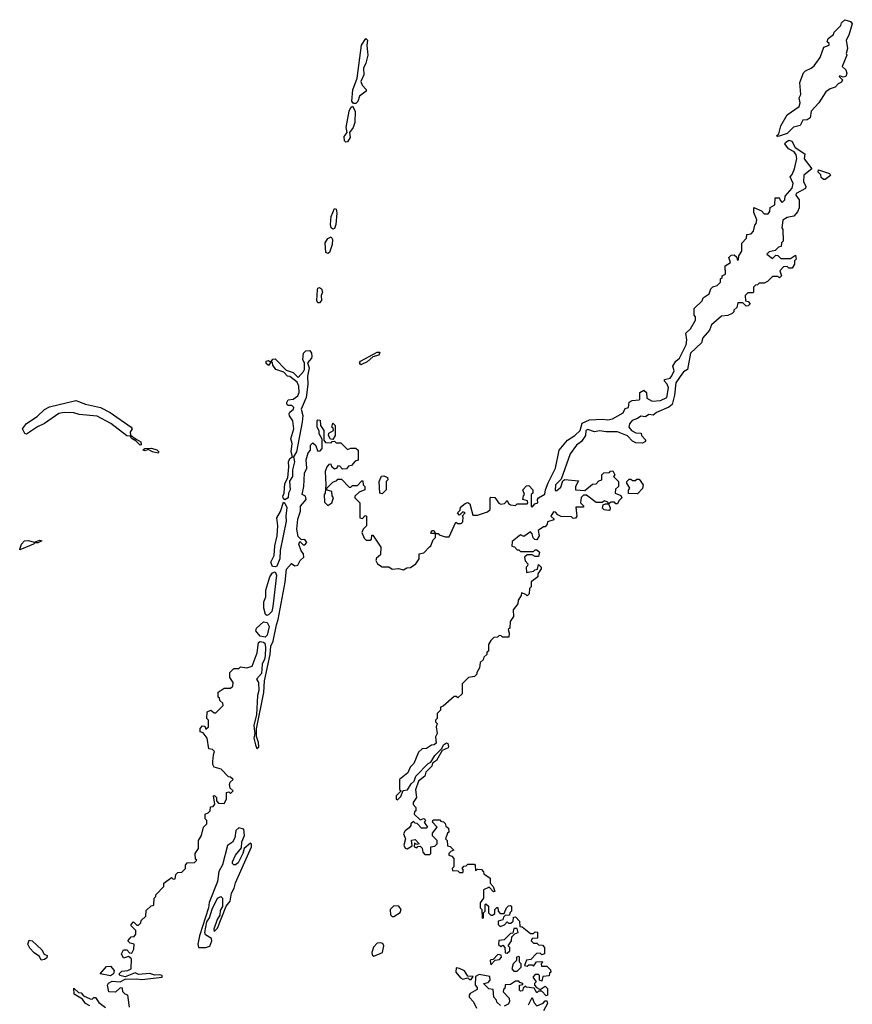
# Model space of a CAD drawing. Extents: x 1980017 to 2252640, y 74400 to 266395.
# Tile 297 of 388: x 2164914 to 2169970, y 159329 to 165310. Entities that reach past the tile are written whole.
import ezdxf

# ---------------------------------------------------------------- set-up
doc = ezdxf.new("R2010")
doc.units = 0

msp = doc.modelspace()

# ---------------------------------------------------------------- linework, layer by layer
at = {"layer": '0CON20XD'}
for points in [[(2169515, 164600), (2169510, 164605), (2169523.3, 164616.7), (2169536.2, 164665), (2169575, 164732.5), (2169647, 164783), (2169652.5, 164805), (2169647.5, 164835), (2169657.5, 164855), (2169651.7, 164928.3), (2169673, 164987), (2169685, 165000), (2169720, 165015), (2169739.3, 165030.7), (2169775, 165080), (2169797, 165143), (2169830, 165155), (2169830, 165165), (2169817.5, 165175), (2169822.5, 165195), (2169855, 165220), (2169860, 165235), (2169900, 165275), (2169905, 165290), (2169925, 165310), (2169958.3, 165298.3), (2169970, 165285), (2169948.8, 165215), (2169933.3, 165185), (2169940, 165135), (2169932.5, 165105), (2169936.4, 165093.6), (2169907.5, 165025), (2169930, 165005), (2169936.2, 164985), (2169930, 164965), (2169915, 164960), (2169895, 164970), (2169890, 164965), (2169910, 164945), (2169905, 164930), (2169885, 164920), (2169865, 164900), (2169835, 164890), (2169808.3, 164871.7), (2169766.7, 164805), (2169720, 164755), (2169715, 164713.3), (2169695, 164702), (2169669.3, 164700.7), (2169652.7, 164667.3), (2169613.3, 164656.7), (2169575, 164618), (2169525, 164603.3), (2169515, 164600)], [(2166940.8, 164800.8), (2166931.4, 164815), (2166936.6, 164883.4), (2166963.1, 164955), (2166990.5, 165155), (2167015, 165196.2), (2167025.4, 165185.4), (2167021.8, 165155), (2167029.1, 165095), (2167016.8, 165045), (2167001.2, 165015), (2167004.6, 164975), (2166986, 164935), (2166993.1, 164913.1), (2167018.1, 164885), (2167018.6, 164875), (2166977.1, 164845), (2166967.3, 164812.7), (2166955, 164801.5), (2166940.8, 164800.8)], [(2166895, 164566), (2166886, 164575), (2166885, 164600), (2166903.3, 164625), (2166896.9, 164655), (2166915.6, 164755), (2166925, 164776.7), (2166935, 164783.8), (2166951.1, 164755), (2166948.6, 164685), (2166938.2, 164655), (2166915.8, 164625), (2166920.5, 164595), (2166905, 164567.1), (2166895, 164566)], [(2165981.7, 160211.7), (2165980, 160245), (2166000, 160275), (2166000, 160325), (2166017.5, 160355), (2166030, 160405), (2166050, 160425), (2166050, 160445), (2166040, 160455), (2166040, 160485), (2166058.3, 160491.7), (2166070, 160505), (2166071.7, 160528.3), (2166088.3, 160531.7), (2166100, 160545), (2166090, 160595), (2166097, 160597), (2166110, 160585), (2166110, 160565), (2166121.7, 160551.7), (2166155, 160550), (2166170, 160575), (2166170, 160615), (2166185, 160620), (2166195, 160610), (2166210, 160625), (2166191.7, 160641.7), (2166187.5, 160665), (2166191.7, 160678.3), (2166210, 160695), (2166195, 160710), (2166181.7, 160711.7), (2166138.3, 160758.3), (2166095, 160770), (2166087.5, 160785), (2166087.5, 160805), (2166090, 160845), (2166097.5, 160865), (2166085, 160877.5), (2166061.7, 160881.7), (2166052.5, 160945), (2166028.3, 160978.3), (2166010, 160985), (2166010, 161005), (2166025, 161020), (2166038.3, 161018.3), (2166045, 161000), (2166060, 161015), (2166060, 161055), (2166050, 161065), (2166052.5, 161105), (2166075, 161116.7), (2166095, 161100), (2166105, 161100), (2166150, 161145), (2166148.3, 161158.3), (2166130, 161175), (2166128.3, 161188.3), (2166120, 161195), (2166120, 161225), (2166155, 161250), (2166195, 161250), (2166208.3, 161261.7), (2166210, 161285), (2166190, 161315), (2166190, 161345), (2166215, 161370), (2166245, 161370), (2166255, 161380), (2166293, 161373), (2166325, 161384.2), (2166355.3, 161464.7), (2166363.8, 161526.2), (2166375, 161533.3), (2166395, 161528.8), (2166402, 161522), (2166407, 161497), (2166404.5, 161445), (2166401.4, 161425), (2166385.8, 161395), (2166381.8, 161338.2), (2166352.5, 161305), (2166364.4, 161284.4), (2166365.8, 161235), (2166357.5, 161205), (2166351.7, 161088.3), (2166336.2, 161025), (2166337.5, 161002.5), (2166341.2, 160975), (2166336.7, 160945), (2166346.2, 160905), (2166355, 160882.5), (2166365.9, 160894.1), (2166365, 160920), (2166353, 160957), (2166353, 161003), (2166395.8, 161224.2), (2166400, 161295), (2166435.8, 161455), (2166439.2, 161505), (2166454, 161535), (2166472.5, 161635), (2166484.3, 161665.7), (2166526.1, 161893.9), (2166535, 161972.5), (2166565, 162007.5), (2166585, 161993.3), (2166603.8, 161996.2), (2166617.5, 162025), (2166640, 162045), (2166637.5, 162065), (2166623, 162083), (2166610, 162125), (2166615, 162140), (2166635, 162120), (2166645, 162120), (2166656.7, 162135), (2166645, 162152.5), (2166625, 162150), (2166605, 162170), (2166597.5, 162215), (2166603.9, 162276.1), (2166620, 162325), (2166620, 162355), (2166653.3, 162395), (2166650, 162415), (2166630, 162425), (2166640, 162475), (2166643.8, 162556.2), (2166657.5, 162585), (2166654.1, 162635.9), (2166665, 162680), (2166680, 162695), (2166680, 162725), (2166695, 162740), (2166710, 162725), (2166725, 162690), (2166738.3, 162691.7), (2166750, 162705), (2166751.7, 162761.7), (2166732.5, 162795), (2166731.7, 162811.7), (2166720, 162835), (2166720, 162875), (2166725, 162880), (2166738.3, 162878.3), (2166740, 162845), (2166760, 162815), (2166760, 162755), (2166771.7, 162741.7), (2166805, 162740), (2166811.7, 162748.3), (2166825, 162750), (2166835, 162740), (2166865, 162740), (2166905, 162700), (2166925, 162707.5), (2166955, 162707.5), (2166970, 162695), (2166970, 162635), (2166951.7, 162628.3), (2166928.3, 162601.7), (2166911.7, 162598.3), (2166898.3, 162581.7), (2166875, 162580), (2166858.3, 162598.3), (2166845, 162600), (2166840, 162585), (2166825, 162580), (2166810, 162595), (2166805, 162610), (2166791.7, 162608.3), (2166780, 162595), (2166770, 162565), (2166772.5, 162485), (2166770, 162435), (2166763.3, 162426.7), (2166765, 162380), (2166785, 162360), (2166810, 162375), (2166820, 162405), (2166811.7, 162418.3), (2166810, 162445), (2166781.7, 162451.7), (2166780, 162465), (2166815, 162500), (2166840, 162510), (2166845, 162520), (2166868.3, 162518.3), (2166915, 162470), (2166925, 162470), (2166935, 162480), (2166965, 162480), (2166991.7, 162508.3), (2166998.3, 162508.3), (2167000, 162485), (2167010, 162475), (2167010, 162455), (2166975, 162440), (2166950, 162415), (2166950, 162405), (2166980, 162375), (2166980, 162285), (2166995, 162280), (2167011.7, 162298.3), (2167020, 162295), (2167020, 162235), (2167000, 162215), (2166992.5, 162195), (2167005, 162160), (2167018.3, 162148.3), (2167041.7, 162148.3), (2167050, 162155), (2167051.7, 162178.3), (2167058.3, 162178.3), (2167106.4, 162106.4), (2167105, 162060), (2167081.7, 162038.3), (2167077.5, 162025), (2167087.5, 162005), (2167115, 161987.5), (2167155, 161987.5), (2167175, 161973.3), (2167215, 161976.2), (2167245, 161967.5), (2167265, 161980), (2167287, 161983), (2167320, 162005), (2167340, 162035), (2167340, 162065), (2167368.3, 162071.7), (2167401.7, 162108.3), (2167410, 162115), (2167425, 162150), (2167440, 162165), (2167440, 162190), (2167415, 162190), (2167410, 162195), (2167421.7, 162208.3), (2167428.3, 162208.3), (2167440, 162190), (2167455, 162190), (2167461.7, 162181.7), (2167498.3, 162168.3), (2167521.7, 162168.3), (2167561.7, 162258.3), (2167575, 162250), (2167595, 162250), (2167605, 162260), (2167607.5, 162287.5), (2167600, 162295), (2167620, 162315), (2167605, 162320), (2167585, 162300), (2167572.5, 162315), (2167588.3, 162331.7), (2167591.7, 162348.3), (2167618.3, 162371.7), (2167635, 162377.5), (2167648.3, 162368.3), (2167665, 162300), (2167695, 162300), (2167755, 162320), (2167770, 162335), (2167770, 162405), (2167775, 162410), (2167798.3, 162408.3), (2167823.6, 162373.6), (2167835, 162367.5), (2167858.3, 162371.7), (2167875, 162390), (2167881.7, 162371.7), (2167895, 162362.5), (2167925, 162360), (2167935, 162370), (2167995, 162370), (2168000, 162375), (2167998.3, 162388.3), (2167970, 162395), (2167973, 162417), (2167980, 162425), (2167970, 162455), (2167991.7, 162478.3), (2168005, 162480), (2168030, 162455), (2168030, 162435), (2168020, 162425), (2168020, 162355), (2168025, 162350), (2168041.7, 162368.3), (2168060, 162375), (2168057.5, 162395), (2168063.6, 162406.4), (2168102.7, 162427.3), (2168106, 162455), (2168122.9, 162497.1), (2168168, 162585), (2168190, 162695), (2168240, 162755), (2168285.7, 162784.3), (2168317.5, 162815), (2168330.4, 162859.5), (2168375, 162880), (2168455, 162883.8), (2168485, 162878.8), (2168513.9, 162886.1), (2168578.6, 162921.4), (2168591.7, 162948.3), (2168610, 162955), (2168615, 162987.5), (2168633, 162997), (2168675, 163000), (2168680, 163005), (2168680, 163045), (2168705, 163060), (2168720, 163045), (2168721.7, 163011.7), (2168755, 162992.5), (2168805, 162996), (2168843.3, 163015), (2168853.9, 163073.9), (2168846.1, 163096.1), (2168830, 163115), (2168830, 163125), (2168865, 163133.3), (2168875, 163146.7), (2168887.7, 163177.7), (2168880, 163205), (2168897.5, 163235), (2168920, 163255), (2168960.8, 163335), (2168966.2, 163366.2), (2168960, 163405), (2168988.3, 163431.7), (2169017.5, 163485), (2169017.5, 163505), (2169010, 163515), (2169010, 163555), (2169058.3, 163601.7), (2169065, 163620), (2169100, 163645), (2169110, 163675), (2169123, 163687), (2169150, 163695), (2169170, 163715), (2169170, 163735), (2169180, 163745), (2169180, 163755), (2169200, 163765), (2169197.5, 163815), (2169230, 163835), (2169220, 163865), (2169235, 163880), (2169251.7, 163881.7), (2169268.3, 163868.3), (2169271.7, 163851.7), (2169278.3, 163851.7), (2169280, 163875), (2169300, 163905), (2169298.3, 163951.7), (2169327, 163983), (2169330, 164005), (2169355, 164010), (2169370, 164025), (2169378.3, 164061.7), (2169387, 164073), (2169390, 164095), (2169371.7, 164138.3), (2169371.7, 164168.3), (2169418.3, 164148.3), (2169435, 164130), (2169458.3, 164131.7), (2169470, 164145), (2169471.7, 164168.3), (2169500, 164185), (2169501.7, 164228.3), (2169528.3, 164228.3), (2169530, 164215), (2169545, 164200), (2169560, 164215), (2169561.7, 164238.3), (2169605, 164287.5), (2169610, 164315), (2169592.5, 164355), (2169605, 164370), (2169618.8, 164405), (2169632.7, 164467.3), (2169628.9, 164488.9), (2169617, 164507), (2169583.3, 164525), (2169560, 164555), (2169563.8, 164565), (2169585, 164577.5), (2169602.5, 164572.5), (2169624, 164534), (2169682.5, 164495), (2169676.7, 164465), (2169723.3, 164405), (2169676.2, 164365), (2169673.3, 164325), (2169688, 164298), (2169686.1, 164283.9), (2169628.8, 164255), (2169626.2, 164245), (2169647.5, 164215), (2169647, 164167), (2169637, 164143), (2169615, 164117.5), (2169575, 164107.5), (2169548.3, 164091.7), (2169542.5, 164045), (2169547.5, 164035), (2169550, 163965), (2169540, 163955), (2169538.3, 163931.7), (2169521.7, 163928.3), (2169501.7, 163908.3), (2169465, 163900), (2169450, 163885), (2169485, 163860), (2169505, 163880), (2169518.3, 163878.3), (2169535, 163860), (2169595, 163860), (2169625, 163880), (2169630, 163855), (2169620, 163845), (2169620, 163825), (2169605, 163800), (2169585, 163800), (2169575, 163810), (2169551.7, 163808.3), (2169530, 163785), (2169540, 163755), (2169528.3, 163741.7), (2169515, 163750), (2169485, 163750), (2169455, 163720), (2169435, 163710), (2169405, 163710), (2169395, 163700), (2169381.7, 163698.3), (2169370, 163685), (2169370, 163655), (2169365, 163650), (2169335, 163650), (2169320, 163635), (2169321.7, 163601.7), (2169338.3, 163598.3), (2169350, 163585), (2169338.3, 163571.7), (2169325, 163570), (2169305, 163590), (2169275, 163590), (2169268.3, 163561.7), (2169250, 163545), (2169250, 163535), (2169240, 163525), (2169215, 163512.5), (2169175, 163510), (2169114.1, 163455.9), (2169102.5, 163425), (2169063, 163377), (2169053.6, 163346.4), (2168987.5, 163285), (2168970, 163185), (2168945, 163171.2), (2168925, 163142)], [(2169805, 164340), (2169795, 164340), (2169781.7, 164351.7), (2169778.3, 164368.3), (2169763, 164383), (2169765, 164397.5), (2169832.5, 164375), (2169836.7, 164363.3), (2169805, 164340)], [(2166815, 164038.2), (2166805.6, 164045), (2166800.6, 164065), (2166806, 164115), (2166825, 164162.5), (2166835, 164158.8), (2166840.8, 164135), (2166833.5, 164065), (2166825, 164041.2), (2166815, 164038.2)], [(2166785, 163888.9), (2166773.5, 163895), (2166769.6, 163955), (2166785, 163981.5), (2166805, 163990.5), (2166813.9, 163975), (2166811.8, 163945), (2166795, 163896.7), (2166785, 163888.9)], [(2166725, 163590), (2166718.5, 163605), (2166721.5, 163668.5), (2166725, 163678.8), (2166735, 163684.2), (2166745.9, 163675.9), (2166753.6, 163655), (2166744.2, 163635), (2166746.7, 163605), (2166735, 163590.5), (2166725, 163590)], [(2166525, 162393.3), (2166515, 162400), (2166511.4, 162415), (2166520, 162435), (2166525, 162493.3), (2166543, 162527), (2166549.2, 162595), (2166545.7, 162625), (2166555, 162643.8), (2166570, 162655), (2166561.9, 162685), (2166568.6, 162735), (2166560, 162765), (2166578.9, 162825), (2166573.4, 162873.4), (2166553.1, 162903.1), (2166551.4, 162915), (2166553.6, 162926.4), (2166576.2, 162945), (2166579.2, 162955), (2166565.6, 162965.6), (2166545, 162966.2), (2166536.2, 162975), (2166536.2, 162985), (2166545, 163000), (2166575, 163005.6), (2166603.1, 163025), (2166610.5, 163045), (2166610, 163085), (2166599.3, 163109.3), (2166555, 163142.5), (2166540, 163145), (2166518.3, 163168.3), (2166470, 163185), (2166451.7, 163211.7), (2166448.3, 163228.3), (2166440, 163230), (2166425, 163210), (2166411.7, 163221.7), (2166410, 163235), (2166425, 163240), (2166440, 163230), (2166451.7, 163248.3), (2166465, 163250), (2166531.7, 163181.7), (2166575, 163166.7), (2166605, 163137.5), (2166637.8, 163172.2), (2166643.8, 163186.2), (2166643.3, 163223.3), (2166633.8, 163245), (2166636.7, 163285), (2166652.4, 163297.6), (2166675, 163300.8), (2166685.3, 163285.3), (2166687.9, 163265), (2166685.8, 163254.2), (2166662, 163225), (2166671.8, 163195), (2166661.1, 163145), (2166662.9, 163095), (2166653.6, 163015), (2166622.5, 162945), (2166633.3, 162905), (2166628.9, 162865), (2166594.3, 162685), (2166576.7, 162655), (2166581.9, 162625), (2166570.8, 162575), (2166570, 162535), (2166552.7, 162507.3), (2166556.2, 162455), (2166545.5, 162435), (2166544, 162405), (2166525, 162393.3)], [(2166985, 163214.2), (2166976.7, 163225), (2166984.3, 163235.7), (2167085, 163290), (2167100, 163290), (2167095, 163272.5), (2167058.8, 163261.2), (2167025, 163232.5), (2166985, 163214.2)], [(2168925, 163142), (2168898.8, 163105), (2168890.7, 163029.3), (2168877.1, 162972.9), (2168855, 162956), (2168780, 162925), (2168761.7, 162908.3), (2168735, 162912.5), (2168715, 162897.5), (2168685, 162901.2), (2168665, 162886.7), (2168634.2, 162875.8), (2168616.7, 162855), (2168612.5, 162835), (2168630, 162815), (2168655, 162800), (2168688.3, 162798.3), (2168690, 162785), (2168717, 162757), (2168710, 162745), (2168695, 162737.5), (2168655, 162740), (2168635, 162750), (2168605, 162782.5), (2168545, 162807.5), (2168475, 162806), (2168435, 162812), (2168405, 162806.2), (2168365, 162820), (2168352.5, 162815), (2168350, 162785), (2168325, 162747.5), (2168294.3, 162725.7), (2168256.4, 162673.6), (2168201.7, 162518.3), (2168166.7, 162485), (2168165, 162450), (2168175, 162450), (2168199.3, 162470.7), (2168211.7, 162508.3), (2168225, 162517.5), (2168308.3, 162508.3), (2168290, 162475), (2168290, 162455), (2168345, 162450), (2168391.7, 162488.3), (2168415, 162490), (2168431.7, 162508.3), (2168450, 162515), (2168450, 162545), (2168461.7, 162558.3), (2168495, 162560), (2168501.7, 162568.3), (2168515, 162570), (2168527.5, 162545), (2168520, 162535), (2168550, 162505), (2168550, 162475), (2168531.7, 162458.3), (2168530, 162435), (2168565, 162420), (2168570, 162405), (2168551.7, 162388.3), (2168545, 162370), (2168535, 162370), (2168525, 162380), (2168505, 162380), (2168490, 162370), (2168500, 162345), (2168498.3, 162331.7), (2168491.7, 162328.3), (2168463.8, 162333.8), (2168453.8, 162343.8), (2168457, 162363), (2168471.7, 162368.3), (2168490, 162370), (2168485, 162380), (2168465, 162387.5), (2168451.7, 162378.3), (2168415, 162377.5), (2168355, 162422.5), (2168338.3, 162421.7), (2168323, 162407), (2168320, 162375), (2168340, 162355), (2168335, 162350), (2168291.7, 162348.3), (2168297.5, 162295), (2168288.3, 162281.7), (2168275, 162280), (2168265, 162290), (2168203, 162293), (2168181.7, 162301.7), (2168168.3, 162318.3), (2168155, 162320), (2168140, 162295), (2168158.3, 162278.3), (2168158.3, 162271.7), (2168120, 162260), (2168117.5, 162245), (2168105, 162230), (2168095, 162230), (2168061.7, 162208.3), (2168067.5, 162175), (2168055, 162150), (2168041.7, 162151.7), (2168032.5, 162162.5), (2168027, 162187), (2168015, 162200), (2167975, 162170), (2167955, 162180), (2167905, 162140), (2167901.7, 162111.7), (2167918.3, 162108.3), (2167935, 162090), (2167945, 162090), (2167955, 162080), (2168035, 162080), (2168045, 162090), (2168055, 162090), (2168070, 162075), (2168065, 162050), (2168045, 162050), (2168025, 162060), (2167995, 162060), (2167980, 162045), (2167983, 162023), (2168000, 162005), (2167998.3, 161991.7), (2167990, 161985), (2167991.7, 161951.7), (2168035, 161960), (2168041.7, 161968.3), (2168058.3, 161971.7), (2168065, 162000), (2168080, 161985), (2168080, 161975), (2168060, 161945), (2168060, 161925), (2168020, 161895), (2168020, 161865), (2168010, 161855), (2168008.3, 161821.7), (2167995, 161810), (2167988.3, 161818.3), (2167961.7, 161828.3), (2167958.3, 161811.7), (2167940, 161785), (2167938.3, 161761.7), (2167910, 161725), (2167912.5, 161685), (2167892.5, 161655), (2167890, 161615), (2167880, 161605), (2167887, 161583), (2167885, 161560), (2167845, 161560), (2167838.3, 161568.3), (2167825, 161570), (2167815, 161560), (2167793, 161557), (2167775, 161540), (2167760, 161515), (2167760, 161475), (2167751.7, 161468.3), (2167750, 161455), (2167731.7, 161438.3), (2167728.3, 161421.7), (2167710, 161405), (2167707, 161373), (2167690, 161345), (2167690, 161335), (2167675, 161320), (2167640, 161315), (2167600, 161275), (2167600, 161215), (2167575, 161190), (2167565, 161200), (2167551.7, 161198.3), (2167485, 161140), (2167470, 161135), (2167470, 161115), (2167450, 161095), (2167450, 161065), (2167440, 161055), (2167440, 161045), (2167450, 161035), (2167442.5, 161015), (2167450, 160975), (2167440, 160955), (2167442.5, 160915), (2167430, 160905), (2167415, 160902.5), (2167385, 160882.5), (2167358.3, 160881.7), (2167335, 160860), (2167307, 160793), (2167285, 160770), (2167270, 160735), (2167220, 160695), (2167220, 160635), (2167230, 160625), (2167200, 160595), (2167200, 160575), (2167208.3, 160571.7), (2167228.3, 160591.7), (2167241.7, 160628.3), (2167268.3, 160631.7), (2167290.7, 160669.3), (2167310, 160685), (2167320, 160715), (2167395, 160792.5), (2167410, 160800), (2167435, 160840), (2167477.5, 160882.5), (2167487.5, 160905), (2167505, 160917.5), (2167513, 160913), (2167518.8, 160895), (2167515, 160887.5), (2167480, 160870), (2167445, 160810), (2167420, 160795), (2167416.7, 160775), (2167380.8, 160739.2), (2167373.3, 160715), (2167336.7, 160685), (2167317.7, 160632.3), (2167323.3, 160585), (2167303.3, 160555), (2167303.9, 160543.9), (2167320, 160525), (2167320, 160505), (2167311.7, 160498.3), (2167310, 160485), (2167345, 160450), (2167368.3, 160458.3), (2167380, 160445), (2167370, 160435), (2167390, 160405), (2167385, 160400), (2167355, 160400), (2167328.3, 160428.3), (2167315, 160430), (2167305, 160440), (2167290, 160425), (2167290, 160415), (2167279.3, 160400.7), (2167255, 160383.3), (2167244, 160365), (2167256.7, 160335), (2167246.2, 160295), (2167255, 160277.5), (2167266.4, 160273.6), (2167298.3, 160291.7), (2167293, 160327), (2167315, 160330), (2167340, 160305), (2167325, 160300), (2167311.7, 160308.3), (2167310, 160285), (2167325, 160280), (2167331.7, 160288.3), (2167345, 160290), (2167358.3, 160278.3), (2167363, 160253), (2167375, 160240), (2167405, 160240), (2167410, 160245), (2167410, 160285), (2167435, 160290), (2167450, 160305), (2167450, 160325), (2167421.7, 160351.7), (2167421.7, 160368.3), (2167450, 160405), (2167420, 160435), (2167425, 160450), (2167465, 160450), (2167471.7, 160441.7), (2167488.3, 160438.3), (2167498.3, 160428.3), (2167501.7, 160411.7), (2167518.3, 160398.3), (2167520, 160375), (2167511.7, 160368.3), (2167500, 160335), (2167510, 160325), (2167511.7, 160291.7), (2167528.3, 160288.3), (2167550, 160265), (2167535, 160260), (2167520, 160245), (2167520, 160235), (2167538.3, 160228.3), (2167550, 160215), (2167550, 160165), (2167540, 160155), (2167541.7, 160141.7), (2167575, 160140), (2167585, 160130), (2167605, 160130), (2167610, 160145), (2167600, 160155), (2167611.7, 160168.3), (2167625, 160170), (2167635, 160180), (2167675, 160180), (2167680, 160175), (2167681.7, 160141.7), (2167695, 160150), (2167718.3, 160148.3), (2167730, 160135), (2167731.7, 160121.7), (2167770, 160095), (2167770, 160065), (2167790, 160045), (2167800, 160015), (2167791.7, 160011.7), (2167765, 160040), (2167730, 160025), (2167730, 159975), (2167710, 159945), (2167710, 159915), (2167720, 159905), (2167721.7, 159851.7), (2167730, 159855), (2167730, 159885), (2167740, 159895), (2167740, 159935), (2167745, 159940), (2167760, 159925), (2167760, 159885), (2167775, 159870), (2167785, 159870), (2167798.3, 159881.7), (2167800, 159905), (2167811.7, 159918.3), (2167818.3, 159918.3), (2167820, 159895), (2167831.7, 159881.7), (2167855, 159880), (2167870, 159915), (2167881.7, 159928.3), (2167895, 159930), (2167900, 159925), (2167900, 159895), (2167890, 159885), (2167888.3, 159871.7), (2167861.7, 159868.3), (2167851.7, 159858.3), (2167848.3, 159841.7), (2167820, 159835), (2167820, 159815), (2167831.7, 159801.7), (2167858.3, 159811.7), (2167875, 159830), (2167882.5, 159822.5), (2167897, 159823), (2167910, 159835), (2167911.7, 159858.3), (2167925, 159860), (2167950, 159835), (2167951.7, 159801.7), (2167965, 159800), (2168015, 159760), (2168035, 159760), (2168045, 159770), (2168058.3, 159768.3), (2168058.3, 159731.7), (2168025, 159730), (2168020, 159715), (2168035, 159700), (2168055, 159700), (2168065, 159690), (2168088.3, 159688.3), (2168100, 159675), (2168100, 159635), (2168085, 159630), (2168075, 159640), (2168051.7, 159638.3), (2168018.3, 159601.7), (2167991.7, 159598.3), (2167980, 159565), (2167995, 159560), (2168005, 159570), (2168025, 159570), (2168035, 159560), (2168051.7, 159588.3), (2168085, 159590), (2168090, 159585), (2168080, 159575), (2168081.7, 159561.7), (2168115, 159560), (2168138.3, 159538.3), (2168140, 159525), (2168131.7, 159518.3), (2168128.3, 159501.7), (2168091.7, 159498.3), (2168085, 159470), (2168070, 159475), (2168070, 159505), (2168065, 159510), (2168045, 159510), (2168030, 159495), (2168050, 159465), (2168040, 159455), (2168040, 159445), (2168051.7, 159431.7), (2168075, 159420), (2168105, 159440), (2168120, 159425), (2168120, 159385), (2168111.7, 159381.7), (2168085, 159410), (2168065, 159410), (2168055, 159400), (2168038.3, 159428.3), (2167992.5, 159432.5), (2167985, 159440), (2167971.7, 159428.3), (2167968.3, 159411.7), (2167955, 159410), (2167950, 159415), (2167950, 159445), (2167970, 159450), (2167970, 159455), (2167951.7, 159461.7)], [(2165645, 162726.2), (2165620.7, 162750.7), (2165596.2, 162765), (2165587.5, 162775), (2165590, 162780), (2165565, 162782.2), (2165466.8, 162856.8), (2165385, 162901.9), (2165275, 162912.7), (2165242.6, 162922.6), (2165185, 162924.7), (2165151.6, 162918.4), (2165065, 162857.8), (2165022.5, 162837.5), (2164955, 162792.5), (2164945, 162796.7), (2164931.4, 162825), (2164955, 162856.9), (2165019.7, 162900.3), (2165065, 162941.5), (2165095, 162957.7), (2165255, 162996.7), (2165314, 162974), (2165405, 162954.4), (2165464.2, 162925), (2165591.9, 162835), (2165597.5, 162825), (2165585.5, 162805), (2165587, 162787), (2165621.2, 162761.2), (2165649.2, 162745), (2165652.5, 162727.5), (2165645, 162726.2)], [(2166815, 162760), (2166801.7, 162761.7), (2166790, 162785), (2166791.7, 162798.3), (2166820, 162815), (2166818.3, 162828.3), (2166810, 162835), (2166815, 162860), (2166830, 162845), (2166830, 162785), (2166815, 162760)], [(2165755, 162677.5), (2165720, 162685), (2165695, 162700), (2165675, 162691.4), (2165664.6, 162694.5), (2165665, 162700), (2165674.1, 162705.9), (2165715, 162708), (2165746.4, 162696.4), (2165758.8, 162685), (2165755, 162677.5)], [(2167115, 162430), (2167100, 162435), (2167097.5, 162505), (2167111.7, 162538.3), (2167125, 162540), (2167148.3, 162528.3), (2167150, 162515), (2167140, 162505), (2167140, 162455), (2167115, 162430)], [(2168665, 162430), (2168611.7, 162431.7), (2168611.7, 162451.7), (2168620, 162465), (2168600, 162495), (2168600, 162505), (2168615, 162520), (2168625, 162520), (2168635, 162510), (2168655, 162510), (2168661.7, 162518.3), (2168675, 162520), (2168700, 162485), (2168697, 162463), (2168665, 162430)], [(2166465, 161985.7), (2166449.4, 161989.4), (2166439.4, 162015), (2166460, 162055), (2166462.7, 162115), (2166477.3, 162175), (2166481.6, 162235), (2166475.6, 162285), (2166497.3, 162322.7), (2166515, 162380), (2166525, 162373.8), (2166536.2, 162346.2), (2166529.6, 162295), (2166532.1, 162265), (2166496.2, 162085), (2166493.8, 162035), (2166475, 161991.4), (2166465, 161985.7)], [(2164915, 162090), (2164914.1, 162094.1), (2164925.4, 162125), (2164944, 162145), (2164965, 162145.9), (2165004.5, 162135.5), (2165035, 162147.8), (2165047.5, 162145), (2165025, 162132.9), (2165005, 162133.3), (2164998.8, 162125), (2164925, 162094.4), (2164915, 162090)], [(2166415, 161690), (2166407, 161697), (2166397.3, 161735), (2166395.6, 161775), (2166409.4, 161805), (2166408, 161845), (2166432.9, 161925), (2166450, 161950), (2166465, 161955.8), (2166474.5, 161935), (2166451.8, 161745), (2166444.4, 161715), (2166425, 161694.2), (2166415, 161690)], [(2166405, 161559.2), (2166375, 161566.2), (2166347, 161597), (2166352.5, 161615), (2166395, 161653.1), (2166417.6, 161647.6), (2166428.9, 161625), (2166417.5, 161572.5), (2166405, 161559.2)], [(2166045, 159674), (2166067.7, 159682.3), (2166081.2, 159715), (2166078.8, 159728.8), (2166041.4, 159751.4), (2166038, 159765), (2166050, 159830), (2166066, 159855), (2166082.9, 159907.1), (2166116.1, 159973.9), (2166135, 159983.3), (2166146.2, 159975), (2166146.1, 159923.9), (2166131.2, 159898.8), (2166129.2, 159870.8), (2166114, 159845), (2166093.3, 159785), (2166095, 159772.5), (2166115, 159792.5), (2166167.5, 159925), (2166191.9, 159955), (2166200, 160005), (2166216, 160034), (2166223.6, 160066.4), (2166321.2, 160285), (2166321.7, 160301.7), (2166315, 160307.5), (2166276.7, 160275), (2166270, 160245), (2166240.8, 160189.2), (2166225, 160176), (2166215, 160175.8), (2166205.8, 160185), (2166205.6, 160195), (2166225, 160236), (2166260, 160280), (2166262.9, 160317.1), (2166280, 160355), (2166275, 160393.8), (2166245, 160400.8), (2166226.9, 160385), (2166220.3, 160340.3), (2166207.1, 160315), (2166176, 160294), (2166145, 160177.5), (2166124.3, 160135.7), (2166115.6, 160074.4), (2166065, 159947.5), (2166060.8, 159915), (2166006.2, 159745), (2165996.7, 159695), (2166000, 159675), (2166045, 159674)], [(2165581.7, 159311.7), (2165570, 159385), (2165555, 159390), (2165540, 159405), (2165538.3, 159428.3), (2165525, 159430), (2165496.4, 159403.6), (2165456.1, 159406.1), (2165448.1, 159445), (2165452.7, 159457.3), (2165475, 159470.5), (2165525, 159466), (2165555, 159482.5), (2165624.4, 159484.4), (2165655, 159479.2), (2165780, 159495), (2165780, 159505), (2165765, 159507.5), (2165735, 159506), (2165705, 159515.8), (2165635, 159511.2), (2165615, 159520), (2165555, 159497.1), (2165521.2, 159505), (2165517.5, 159515), (2165535, 159530.8), (2165570, 159535), (2165590, 159545), (2165592.5, 159605), (2165575, 159620), (2165545, 159610), (2165532.5, 159635), (2165545, 159660), (2165565, 159660), (2165581.7, 159641.7), (2165595, 159640), (2165607.5, 159665), (2165610, 159695), (2165585, 159700), (2165570, 159715), (2165591.7, 159738.3), (2165608.3, 159741.7), (2165620, 159755), (2165618.3, 159778.3), (2165590, 159805), (2165590, 159815), (2165605, 159830), (2165625, 159810), (2165635, 159810), (2165650, 159825), (2165651.7, 159838.3), (2165680, 159865), (2165681.7, 159898.3), (2165711.7, 159928.3), (2165728.3, 159931.7), (2165730, 159975), (2165740, 159985), (2165740, 159995), (2165790, 160045), (2165790, 160065), (2165835, 160100), (2165845, 160090), (2165858.3, 160091.7), (2165861.7, 160118.3), (2165875, 160130), (2165898.3, 160131.7), (2165920, 160155), (2165920, 160175), (2165931.7, 160188.3), (2165975, 160190), (2165990, 160205), (2165981.7, 160211.7)], [(2167185, 159863.3), (2167223.6, 159886.4), (2167230, 159905), (2167216, 159926), (2167185, 159928), (2167164.5, 159905.5), (2167165, 159872.5), (2167175, 159863.3), (2167185, 159863.3)], [(2167875, 159640), (2167890, 159655), (2167890, 159675), (2167880, 159685), (2167900, 159715), (2167901.7, 159738.3), (2167921.7, 159758.3), (2167940, 159765), (2167935, 159790), (2167915, 159790), (2167908.3, 159761.7), (2167895, 159760), (2167855, 159720), (2167823, 159717), (2167821.7, 159691.7), (2167835, 159680), (2167848.3, 159688.3), (2167860, 159675), (2167861.7, 159641.7), (2167875, 159640)], [(2165045, 159597.5), (2165035, 159620), (2165001.7, 159641.7), (2164975, 159670), (2164962.5, 159695), (2164971.7, 159718.3), (2164990, 159715), (2165049.3, 159659.3), (2165063.6, 159633.6), (2165080, 159625), (2165078.3, 159611.7), (2165065, 159602.5), (2165045, 159597.5)], [(2167065, 159622.5), (2167117.5, 159645), (2167126, 159685), (2167118.3, 159698.3), (2167105, 159703.3), (2167085, 159700), (2167062.7, 159677.3), (2167052, 159645), (2167055, 159630), (2167065, 159622.5)], [(2167775, 159570), (2167801.7, 159598.3), (2167828.3, 159601.7), (2167840, 159615), (2167838.3, 159628.3), (2167818.3, 159631.7), (2167788.3, 159601.7), (2167775, 159600), (2167770, 159595), (2167775, 159570)], [(2167935, 159530), (2167960, 159555), (2167960, 159575), (2167950, 159585), (2167950, 159615), (2167945, 159620), (2167930, 159615), (2167930, 159595), (2167910, 159575), (2167902.5, 159545), (2167915, 159530), (2167935, 159530)], [(2165465, 159501.5), (2165402.5, 159515), (2165441.1, 159558.9), (2165465, 159562), (2165488.6, 159535), (2165484.4, 159515), (2165465, 159501.5)], [(2167655, 159480), (2167668.3, 159498.3), (2167635, 159500), (2167615, 159532.5), (2167585, 159547.5), (2167565, 159550), (2167562.5, 159525), (2167590.7, 159490.7), (2167605, 159482.5), (2167635, 159490), (2167645, 159480), (2167655, 159480)], [(2167833, 159323), (2167811.7, 159341.7), (2167810, 159355), (2167793, 159373), (2167788.3, 159418.3), (2167763, 159423), (2167730, 159455), (2167758.3, 159461.7), (2167770, 159475), (2167768.3, 159498.3), (2167705, 159510), (2167681.7, 159498.3), (2167680, 159445), (2167691.7, 159431.7), (2167691.7, 159418.3), (2167650, 159395), (2167642.5, 159385), (2167643, 159373), (2167670, 159345), (2167687.5, 159305)], [(2167951.7, 159461.7), (2167945, 159470), (2167925, 159470), (2167895, 159450), (2167861.7, 159448.3), (2167860, 159425), (2167851.7, 159418.3), (2167850, 159405), (2167887, 159367), (2167887.5, 159345), (2167879.3, 159330.7), (2167855, 159317.5)], [(2165340, 159320), (2165313.6, 159333.6), (2165295, 159360), (2165245, 159390), (2165243, 159427), (2165271.7, 159401.7), (2165288.3, 159398.3), (2165301.7, 159381.7), (2165343, 159363), (2165355, 159360), (2165365, 159370), (2165375, 159370), (2165395, 159340), (2165435, 159310)], [(2168003, 159327), (2168025, 159370), (2168037.5, 159337.5), (2168055, 159320), (2168093.3, 159336.7), (2168105, 159350), (2168115, 159350), (2168120, 159335), (2168095, 159290)]]:
    msp.add_lwpolyline(points, dxfattribs=at)

doc.saveas('drawing.dxf')
